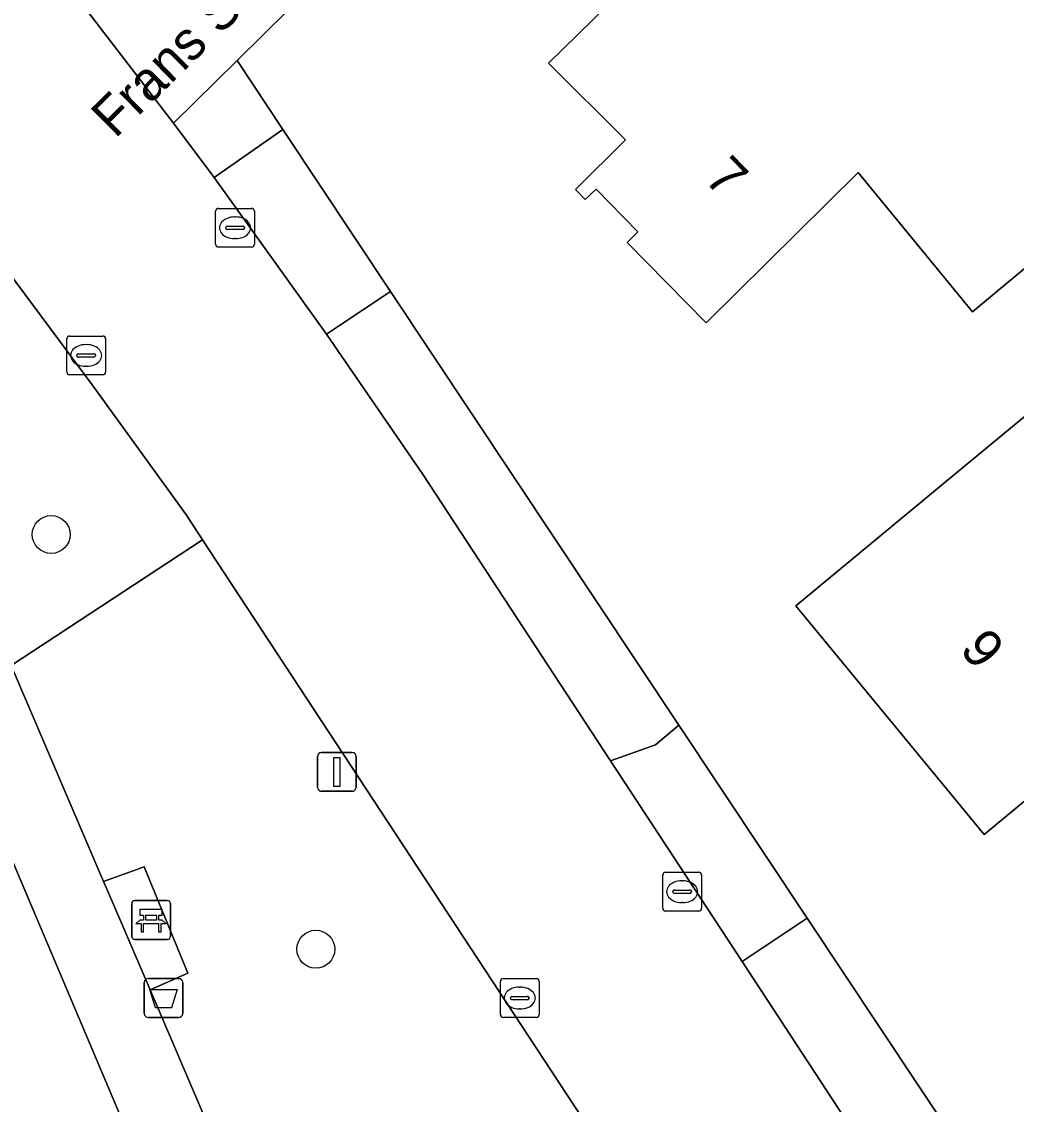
# Model space of a CAD drawing. Extents: x 157320 to 158835, y 386650 to 388491.
# Drawn here: x 158179.25 to 158204.88, y 387403.38 to 387431.26 of the extents above; entities that cross this region are included whole.
import ezdxf

# ---------------------------------------------------------------- set-up
doc = ezdxf.new("R2010")
doc.units = 0
for name, color, linetype in [('IMGEO_Afvalbak', 7, 'Continuous'), ('IMGEO_Bank', 7, 'Continuous'), ('IMGEO_Berm_groen', 7, 'Continuous'), ('IMGEO_Boom', 7, 'Continuous'), ('IMGEO_Erf', 7, 'Continuous'), ('IMGEO_Groenvoorziening', 7, 'Continuous'), ('IMGEO_Kolk', 7, 'Continuous'), ('IMGEO_Lichtmast', 7, 'Continuous'), ('IMGEO_Openbare_ruimte_label', 7, 'Continuous'), ('IMGEO_Pand', 7, 'Continuous'), ('IMGEO_Pand_nummerreeks', 7, 'Continuous'), ('IMGEO_Rijbaan_lokaal_gesloten', 7, 'Continuous'), ('IMGEO_Rijbaan_lokaal_open', 7, 'Continuous'), ('IMGEO_Terreindeel_open', 7, 'Continuous'), ('IMGEO_Terreindeel_zand', 7, 'Continuous'), ('IMGEO_Voetpad_halfverhard', 7, 'Continuous'), ('IMGEO_Voetpad_open', 7, 'Continuous')]:
    doc.layers.add(name, color=color, linetype=linetype)

msp = doc.modelspace()

# ---------------------------------------------------------------- linework, layer by layer
at = {"layer": 'IMGEO_Afvalbak'}
for p, q in [((158182.41, 387405.715), (158182.41, 387406.515)), ((158182.41, 387406.515), (158182.41, 387405.715)), ((158182.51, 387406.615), (158183.3, 387406.615)), ((158183.3, 387406.615), (158182.51, 387406.615)), ((158183.4, 387406.515), (158183.4, 387405.715)), ((158183.4, 387405.715), (158183.4, 387406.515)), ((158183.3, 387405.615), (158182.51, 387405.615)), ((158182.51, 387405.615), (158183.3, 387405.615))]:
    msp.add_line(p, q, dxfattribs=at)
msp.add_lwpolyline([(158182.553, 387406.329), (158183.257, 387406.329), (158183.108, 387405.859), (158182.702, 387405.859), (158182.553, 387406.329)], dxfattribs=at)
for centre, start, end in [((158182.51, 387406.515), 90, 180), ((158182.51, 387406.515), 90, 180), ((158183.3, 387406.515), 0, 90), ((158183.3, 387406.515), 360, 90), ((158182.51, 387405.715), 180, 270), ((158182.51, 387405.715), 180, 270), ((158183.3, 387405.715), 270, 0), ((158183.3, 387405.715), 270, 0)]:
    msp.add_arc(centre, 0.1, start, end, dxfattribs=at)
at = {"layer": 'IMGEO_Bank'}
for p, q in [((158182.161, 387408.624), (158183.002, 387408.624)), ((158183.002, 387408.624), (158182.161, 387408.624)), ((158182.086, 387407.699), (158182.086, 387408.54)), ((158182.086, 387408.54), (158182.086, 387407.699)), ((158183.086, 387408.549), (158183.086, 387407.708)), ((158183.086, 387407.708), (158183.086, 387408.549)), ((158182.395, 387408.13), (158182.395, 387408.236)), ((158182.439, 387408.236), (158182.439, 387408.13)), ((158182.727, 387408.242), (158182.445, 387408.242)), ((158182.445, 387408.124), (158182.727, 387408.124)), ((158182.733, 387408.13), (158182.733, 387408.236)), ((158182.777, 387408.236), (158182.777, 387408.13)), ((158182.783, 387408.022), (158182.39, 387408.022)), ((158183.011, 387407.624), (158182.17, 387407.624)), ((158182.17, 387407.624), (158183.011, 387407.624))]:
    msp.add_line(p, q, dxfattribs=at)
for points in [[(158182.389, 387408.242), (158182.303, 387408.242), (158182.303, 387408.403), (158182.866, 387408.403), (158182.866, 387408.242), (158182.783, 387408.242)], [(158182.333, 387408.022), (158182.191, 387408.022), (158182.303, 387408.124), (158182.389, 387408.124)], [(158182.783, 387408.124), (158182.866, 387408.124), (158182.978, 387408.022), (158182.839, 387408.022)], [(158182.383, 387408.015), (158182.383, 387407.808), (158182.34, 387407.808), (158182.34, 387408.015)], [(158182.833, 387408.015), (158182.833, 387407.808), (158182.789, 387407.808), (158182.789, 387408.015)]]:
    msp.add_lwpolyline(points, dxfattribs=at)
for centre, radius, start, end in [((158182.164, 387408.546), 0.0779, 92.4484, 184.2845), ((158182.164, 387408.546), 0.0779, 92.4484, 184.2845), ((158183.008, 387408.546), 0.0779, 2.4484, 94.2845), ((158183.008, 387408.546), 0.0779, 2.4484, 94.2845), ((158182.388, 387408.235), 0.00671, 2.8957, 87.1043), ((158182.388, 387408.131), 0.00671, 272.8957, 357.1043), ((158182.445, 387408.235), 0.00671, 92.8957, 177.1043), ((158182.445, 387408.131), 0.00671, 182.8957, 267.1043), ((158182.727, 387408.235), 0.00671, 2.8957, 87.1043), ((158182.727, 387408.131), 0.00671, 272.8957, 357.1043), ((158182.784, 387408.235), 0.00671, 92.8957, 177.1043), ((158182.784, 387408.131), 0.00671, 182.8957, 267.1043), ((158182.333, 387408.015), 0.00671, 2.8957, 87.1043), ((158182.39, 387408.015), 0.00671, 92.8957, 177.1043), ((158182.782, 387408.015), 0.00671, 2.8957, 87.1043), ((158182.839, 387408.015), 0.00671, 92.8957, 177.1043), ((158182.164, 387407.702), 0.0779, 182.4484, 274.2845), ((158182.164, 387407.702), 0.0779, 182.4484, 274.2845), ((158183.008, 387407.702), 0.0779, 272.4484, 4.2845), ((158183.008, 387407.702), 0.0779, 272.4484, 4.2845)]:
    msp.add_arc(centre, radius, start, end, dxfattribs=at)
at = {"layer": 'IMGEO_Berm_groen'}
for points in [[(158184.801, 387430.263), (158183.164, 387428.647), (158184.209, 387427.247), (158185.981, 387428.487)], [(158188.758, 387424.311), (158187.101, 387423.209), (158189.594, 387419.593), (158194.425, 387412.221), (158195.58, 387412.631), (158196.186, 387413.139)], [(158199.492, 387408.168), (158197.813, 387407.052), (158203.577, 387398.257), (158205.174, 387399.622)]]:
    msp.add_lwpolyline(points, close=True, dxfattribs=at)
at = {"layer": 'IMGEO_Boom'}
for centre in [(158180.013, 387418.053), (158186.83, 387407.37)]:
    msp.add_circle(centre, 0.489, dxfattribs=at)
at = {"layer": 'IMGEO_Erf'}
msp.add_lwpolyline([(158207.86, 387453.027), (158184.801, 387430.263), (158185.981, 387428.487), (158188.758, 387424.311), (158196.186, 387413.139), (158199.492, 387408.168), (158205.174, 387399.622), (158206.948, 387396.956), (158210.955, 387390.929), (158214.258, 387385.961), (158215.151, 387384.618), (158210.481, 387377.588), (158208.301, 387374.557)], dxfattribs=at)
for points in [[(158212.45, 387431.03), (158207.592, 387426.988), (158203.748, 387423.79), (158200.805, 387427.375), (158196.882, 387423.508), (158194.849, 387425.576), (158195.123, 387425.85), (158194.054, 387426.945), (158193.77, 387426.683), (158193.52, 387426.94), (158194.811, 387428.216), (158192.823, 387430.194), (158195.459, 387432.779), (158193.146, 387435.133), (158192.86, 387435.424), (158196.133, 387438.651), (158196.589, 387438.189), (158202.857, 387444.369), (158206.08, 387441.1), (158201.571, 387436.644), (158202.996, 387436.6), (158205.971, 387433.526), (158205.878, 387431.807), (158209.38, 387434.72)], [(158220.87, 387434.176), (158224.719, 387429.534), (158217.715, 387423.728), (158219.94, 387421.05), (158212.641, 387414.986), (158215.82, 387411.16), (158209.831, 387406.209), (158207.393, 387409.124), (158207.229, 387408.997), (158206.459, 387409.923), (158205.698, 387410.837), (158205.867, 387410.978), (158205.445, 387411.485), (158204.051, 387410.326), (158199.195, 387416.212), (158203.046, 387419.403), (158205.564, 387421.489), (158205.889, 387421.097), (158211.811, 387426.004), (158211.486, 387426.396), (158214.34, 387428.76)]]:
    msp.add_lwpolyline(points, close=True, dxfattribs=at)
at = {"layer": 'IMGEO_Groenvoorziening'}
for points in [[(158178.979, 387414.679), (158183.912, 387417.919), (158183.497, 387418.55), (158181.093, 387421.871), (158178.435, 387425.446), (158175.101, 387421.188), (158174.752, 387420.483), (158174.614, 387419.709), (158174.78, 387416.713)], [(158198.355, 387387.28), (158202.88, 387389.042), (158183.912, 387417.919), (158178.979, 387414.679), (158181.364, 387409.113), (158182.127, 387409.392), (158182.406, 387409.494), (158183.533, 387406.755), (158182.559, 387406.325), (158184.592, 387401.582), (158185.333, 387400.206), (158194.898, 387388.226)]]:
    msp.add_lwpolyline(points, dxfattribs=at)
at = {"layer": 'IMGEO_Kolk'}
for p, q in [((158184.249, 387425.527), (158184.249, 387426.379)), ((158184.324, 387426.453), (158185.176, 387426.453)), ((158184.737, 387426.233), (158184.762, 387426.233)), ((158185.25, 387426.379), (158185.25, 387425.527)), ((158184.508, 387425.947), (158184.508, 387425.959)), ((158184.946, 387425.91), (158184.548, 387425.91)), ((158184.551, 387425.996), (158184.949, 387425.996)), ((158184.992, 387425.959), (158184.992, 387425.947)), ((158184.76, 387425.673), (158184.735, 387425.673)), ((158185.176, 387425.453), (158184.324, 387425.453)), ((158180.488, 387423.165), (158181.34, 387423.165)), ((158180.413, 387422.239), (158180.413, 387423.091)), ((158180.901, 387422.945), (158180.926, 387422.945)), ((158181.414, 387423.091), (158181.414, 387422.239)), ((158180.672, 387422.659), (158180.672, 387422.671)), ((158181.11, 387422.622), (158180.712, 387422.622)), ((158180.715, 387422.708), (158181.113, 387422.708)), ((158181.156, 387422.671), (158181.156, 387422.659)), ((158180.924, 387422.385), (158180.899, 387422.385)), ((158181.34, 387422.165), (158180.488, 387422.165)), ((158195.767, 387408.427), (158195.767, 387409.279)), ((158195.842, 387409.353), (158196.694, 387409.353)), ((158196.768, 387409.279), (158196.768, 387408.427)), ((158196.069, 387408.896), (158196.467, 387408.896)), ((158196.255, 387409.133), (158196.28, 387409.133)), ((158196.026, 387408.847), (158196.026, 387408.859)), ((158196.464, 387408.81), (158196.066, 387408.81)), ((158196.51, 387408.859), (158196.51, 387408.847)), ((158196.694, 387408.353), (158195.842, 387408.353)), ((158196.278, 387408.573), (158196.253, 387408.573)), ((158191.584, 387405.688), (158191.584, 387406.54)), ((158191.659, 387406.614), (158192.511, 387406.614)), ((158192.072, 387406.394), (158192.097, 387406.394)), ((158192.585, 387406.54), (158192.585, 387405.688)), ((158191.843, 387406.108), (158191.843, 387406.12)), ((158191.886, 387406.157), (158192.284, 387406.157)), ((158192.327, 387406.12), (158192.327, 387406.108)), ((158192.281, 387406.071), (158191.883, 387406.071)), ((158192.095, 387405.834), (158192.07, 387405.834)), ((158192.511, 387405.614), (158191.659, 387405.614))]:
    msp.add_line(p, q, dxfattribs=at)
for points in [[(158184.249, 387425.527), (158184.249, 387426.379)], [(158184.324, 387426.453), (158185.176, 387426.453)], [(158185.25, 387426.379), (158185.25, 387425.527)], [(158185.176, 387425.453), (158184.324, 387425.453)], [(158180.488, 387423.165), (158181.34, 387423.165)], [(158180.413, 387422.239), (158180.413, 387423.091)], [(158181.414, 387423.091), (158181.414, 387422.239)], [(158181.34, 387422.165), (158180.488, 387422.165)], [(158195.767, 387408.427), (158195.767, 387409.279)], [(158195.842, 387409.353), (158196.694, 387409.353)], [(158196.768, 387409.279), (158196.768, 387408.427)], [(158196.694, 387408.353), (158195.842, 387408.353)], [(158191.584, 387405.688), (158191.584, 387406.54)], [(158191.659, 387406.614), (158192.511, 387406.614)], [(158192.585, 387406.54), (158192.585, 387405.688)], [(158192.511, 387405.614), (158191.659, 387405.614)]]:
    msp.add_lwpolyline(points, dxfattribs=at)
for centre, radius, start, end in [((158184.326, 387426.377), 0.0765, 91.552, 178.448), ((158184.326, 387426.377), 0.0765, 91.552, 178.448), ((158185.174, 387426.377), 0.0765, 1.552, 88.448), ((158185.174, 387426.377), 0.0765, 1.552, 88.448), ((158184.548, 387425.956), 0.0403, 85.8775, 175.7526), ((158184.545, 387425.946), 0.0366, 178.938, 274.7102), ((158184.949, 387425.953), 0.043, 264.8664, 352.4533), ((158184.953, 387425.958), 0.0386, 1.7309, 96.639), ((158184.326, 387425.529), 0.0765, 181.552, 268.448), ((158184.326, 387425.529), 0.0765, 181.552, 268.448), ((158185.174, 387425.529), 0.0765, 271.552, 358.448), ((158185.174, 387425.529), 0.0765, 271.552, 358.448), ((158180.49, 387423.089), 0.0765, 91.552, 178.448), ((158180.49, 387423.089), 0.0765, 91.552, 178.448), ((158181.338, 387423.089), 0.0765, 1.552, 88.448), ((158181.338, 387423.089), 0.0765, 1.552, 88.448), ((158180.712, 387422.668), 0.0403, 85.8775, 175.7526), ((158180.709, 387422.658), 0.0366, 178.938, 274.7102), ((158181.113, 387422.665), 0.043, 264.8664, 352.4533), ((158181.117, 387422.67), 0.0386, 1.7309, 96.639), ((158180.49, 387422.241), 0.0765, 181.552, 268.448), ((158180.49, 387422.241), 0.0765, 181.552, 268.448), ((158181.338, 387422.241), 0.0765, 271.552, 358.448), ((158181.338, 387422.241), 0.0765, 271.552, 358.448), ((158195.844, 387409.277), 0.0765, 91.552, 178.448), ((158195.844, 387409.277), 0.0765, 91.552, 178.448), ((158196.692, 387409.277), 0.0765, 1.552, 88.448), ((158196.692, 387409.277), 0.0765, 1.552, 88.448), ((158196.066, 387408.856), 0.0403, 85.8775, 175.7526), ((158196.471, 387408.858), 0.0386, 1.7309, 96.639), ((158196.063, 387408.846), 0.0366, 178.938, 274.7102), ((158196.467, 387408.853), 0.043, 264.8664, 352.4533), ((158195.844, 387408.429), 0.0765, 181.552, 268.448), ((158195.844, 387408.429), 0.0765, 181.552, 268.448), ((158196.692, 387408.429), 0.0765, 271.552, 358.448), ((158196.692, 387408.429), 0.0765, 271.552, 358.448), ((158191.661, 387406.538), 0.0765, 91.552, 178.448), ((158191.661, 387406.538), 0.0765, 91.552, 178.448), ((158192.509, 387406.538), 0.0765, 1.552, 88.448), ((158192.509, 387406.538), 0.0765, 1.552, 88.448), ((158191.883, 387406.117), 0.0403, 85.8775, 175.7526), ((158191.88, 387406.107), 0.0366, 178.938, 274.7102), ((158192.284, 387406.114), 0.043, 264.8664, 352.4533), ((158192.288, 387406.119), 0.0386, 1.7309, 96.639), ((158191.661, 387405.69), 0.0765, 181.552, 268.448), ((158191.661, 387405.69), 0.0765, 181.552, 268.448), ((158192.509, 387405.69), 0.0765, 271.552, 358.448), ((158192.509, 387405.69), 0.0765, 271.552, 358.448)]:
    msp.add_arc(centre, radius, start, end, dxfattribs=at)
for centre, major_axis, ratio, start_param, end_param in [((158184.736, 387425.953), (-0.387, 0.002), 0.722429, 4.712389, 7.853982), ((158184.761, 387425.953), (-0.39, 0.002), 0.717154, 1.570796, 4.712389), ((158180.9, 387422.665), (-0.387, 0.002), 0.722429, 4.712389, 7.853982), ((158180.925, 387422.665), (-0.39, 0.002), 0.717154, 1.570796, 4.712389), ((158196.254, 387408.853), (-0.387, 0.002), 0.722429, 4.712389, 7.853982), ((158196.279, 387408.853), (-0.39, 0.002), 0.717154, 1.570796, 4.712389), ((158192.071, 387406.114), (-0.387, 0.002), 0.722429, 4.712389, 7.853982), ((158192.096, 387406.114), (-0.39, 0.002), 0.717154, 1.570796, 4.712389)]:
    msp.add_ellipse(centre, major_axis=major_axis, ratio=ratio, start_param=start_param, end_param=end_param, dxfattribs=at)
at = {"layer": 'IMGEO_Lichtmast'}
for p, q in [((158186.876, 387411.538), (158186.876, 387412.338)), ((158186.876, 387412.338), (158186.876, 387411.538)), ((158186.976, 387412.438), (158187.766, 387412.438)), ((158187.766, 387412.438), (158186.976, 387412.438)), ((158187.866, 387412.338), (158187.866, 387411.538)), ((158187.866, 387411.538), (158187.866, 387412.338)), ((158187.766, 387411.438), (158186.976, 387411.438)), ((158186.976, 387411.438), (158187.766, 387411.438))]:
    msp.add_line(p, q, dxfattribs=at)
msp.add_lwpolyline([(158187.296, 387412.313), (158187.446, 387412.313), (158187.446, 387411.563), (158187.296, 387411.563), (158187.296, 387412.313)], dxfattribs=at)
for centre, start, end in [((158186.976, 387412.338), 90, 180), ((158186.976, 387412.338), 90, 180), ((158187.766, 387412.338), 0, 90), ((158187.766, 387412.338), 360, 90), ((158186.976, 387411.538), 180, 270), ((158186.976, 387411.538), 180, 270), ((158187.766, 387411.538), 270, 0), ((158187.766, 387411.538), 270, 0)]:
    msp.add_arc(centre, 0.1, start, end, dxfattribs=at)
at = {"layer": 'IMGEO_Pand'}
for points in [[(158193.52, 387426.94), (158193.77, 387426.683), (158194.054, 387426.945), (158195.123, 387425.85), (158194.849, 387425.576), (158196.882, 387423.508), (158200.805, 387427.375), (158203.748, 387423.79), (158207.592, 387426.988), (158212.45, 387431.03), (158209.38, 387434.72), (158205.878, 387431.807), (158205.971, 387433.526), (158202.996, 387436.6), (158201.571, 387436.644), (158206.08, 387441.1), (158202.857, 387444.369), (158196.589, 387438.189), (158196.133, 387438.651), (158192.86, 387435.424), (158193.146, 387435.133), (158195.459, 387432.779), (158192.823, 387430.194), (158194.811, 387428.216)], [(158206.459, 387409.923), (158207.229, 387408.997), (158207.393, 387409.124), (158209.831, 387406.209), (158215.82, 387411.16), (158212.641, 387414.986), (158219.94, 387421.05), (158217.715, 387423.728), (158224.719, 387429.534), (158220.87, 387434.176), (158214.34, 387428.76), (158211.486, 387426.396), (158211.811, 387426.004), (158205.889, 387421.097), (158205.564, 387421.489), (158203.046, 387419.403), (158199.195, 387416.212), (158204.051, 387410.326), (158205.445, 387411.485), (158205.867, 387410.978), (158205.698, 387410.837)]]:
    msp.add_lwpolyline(points, close=True, dxfattribs=at)
at = {"layer": 'IMGEO_Rijbaan_lokaal_gesloten'}
for points in [[(158165.687, 387440.722), (158168.215, 387437.954), (158168.446, 387438.151), (158172.385, 387433.603), (158176.357, 387428.714), (158175.82, 387428.868), (158178.435, 387425.446), (158181.093, 387421.871), (158183.497, 387418.55), (158183.912, 387417.919), (158202.88, 387389.042), (158203.867, 387387.545), (158204.012, 387387.321), (158209.286, 387389.546), (158205.194, 387395.79), (158203.577, 387398.257), (158197.813, 387407.052), (158194.425, 387412.221), (158189.594, 387419.593)], [(158189.594, 387419.593), (158187.101, 387423.209), (158184.209, 387427.247), (158183.164, 387428.647), (158181.002, 387431.463)]]:
    msp.add_lwpolyline(points, dxfattribs=at)
at = {"layer": 'IMGEO_Rijbaan_lokaal_open'}
for points in [[(158185.981, 387428.487), (158184.209, 387427.247), (158187.101, 387423.209), (158188.758, 387424.311)], [(158196.186, 387413.139), (158195.58, 387412.631), (158194.425, 387412.221), (158197.813, 387407.052), (158199.492, 387408.168)]]:
    msp.add_lwpolyline(points, close=True, dxfattribs=at)
at = {"layer": 'IMGEO_Terreindeel_open'}
msp.add_lwpolyline([(158183.533, 387406.755), (158182.406, 387409.494), (158182.127, 387409.392), (158181.364, 387409.113), (158181.462, 387408.884), (158182.559, 387406.325)], close=True, dxfattribs=at)
at = {"layer": 'IMGEO_Terreindeel_zand'}
msp.add_lwpolyline([(158169.946, 387412.409), (158167.242, 387402.386), (158166.807, 387401.446), (158183.753, 387398.901), (158183.17, 387399.822), (158177.953, 387412.135)], dxfattribs=at)
at = {"layer": 'IMGEO_Voetpad_halfverhard'}
for points in [[(158194.898, 387388.226), (158185.333, 387400.206), (158184.592, 387401.582), (158182.559, 387406.325), (158181.462, 387408.884), (158181.364, 387409.113), (158178.979, 387414.679)], [(158177.953, 387412.135), (158183.17, 387399.822), (158183.753, 387398.901), (158193.879, 387386.271)]]:
    msp.add_lwpolyline(points, dxfattribs=at)
at = {"layer": 'IMGEO_Voetpad_open'}
msp.add_lwpolyline([(158225.048, 387474.78), (158216.454, 387466.321), (158193.426, 387443.736), (158182.889, 387433.439), (158181.002, 387431.463), (158183.164, 387428.647), (158184.801, 387430.263), (158207.86, 387453.027), (158218.497, 387463.489), (158226.976, 387471.829)], dxfattribs=at)

# ---------------------------------------------------------------- texts
at = {"layer": 'IMGEO_Openbare_ruimte_label'}
msp.add_text('Frans Schoenmakerspad', height=1, rotation=44.6356, dxfattribs=at).set_placement((158181.662, 387428.233))
at = {"layer": 'IMGEO_Pand_nummerreeks'}
for s, rotation, p in [('7', 314.511, (158196.802, 387427.184)), ('9', 309.5229, (158203.392, 387415.085))]:
    msp.add_text(s, height=1, rotation=rotation, dxfattribs=at).set_placement(p)

doc.saveas('drawing.dxf')
